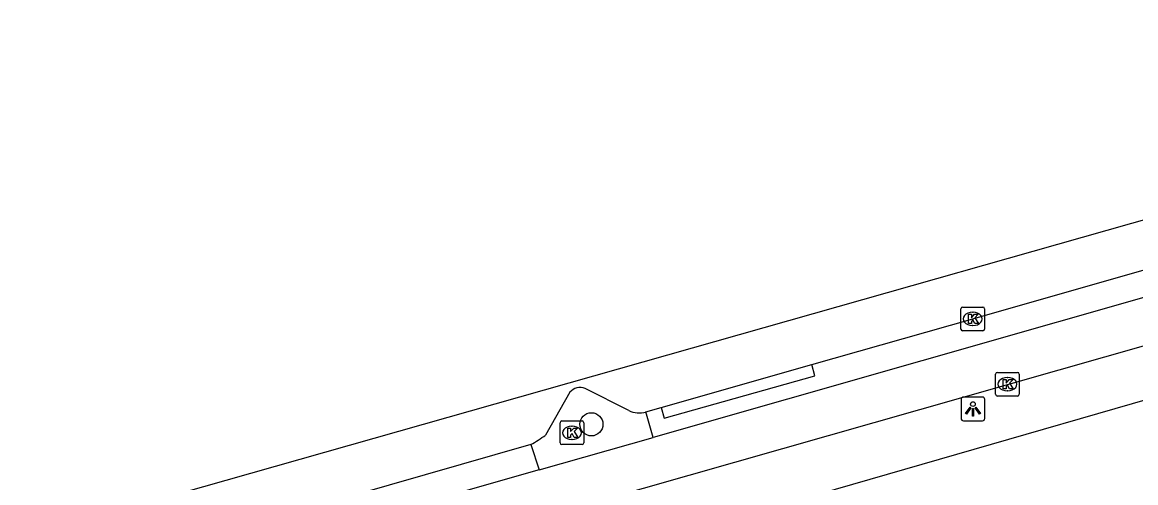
# Model space of a CAD drawing. Extents: x 162074 to 163034, y 381824 to 382557.
# Drawn here: x 162195.81 to 162242.88, y 382472.19 to 382491.62 of the extents above; entities that cross this region are included whole.
import ezdxf

# ---------------------------------------------------------------- set-up
doc = ezdxf.new("R2010")
doc.units = 0
for name, color, linetype in [('IMGEO_Berm_open', 7, 'Continuous'), ('IMGEO_Boom', 7, 'Continuous'), ('IMGEO_Fietspad_open', 7, 'Continuous'), ('IMGEO_Kolk', 7, 'Continuous'), ('IMGEO_Lichtpunt', 7, 'Continuous'), ('IMGEO_Parkeervlak_open', 7, 'Continuous'), ('IMGEO_Rijbaan_lokaal_gesloten', 7, 'Continuous'), ('IMGEO_Voetpad_open', 7, 'Continuous')]:
    doc.layers.add(name, color=color, linetype=linetype)

msp = doc.modelspace()

# ---------------------------------------------------------------- linework, layer by layer
at = {"layer": 'IMGEO_Berm_open'}
for points in [[(162222.814, 382475.355), (162222.939, 382474.911), (162229.321, 382476.701), (162229.186, 382477.182)], [(162222.483, 382474.099), (162222.174, 382475.171)], [(162217.304, 382473.794), (162217.656, 382472.724)]]:
    msp.add_lwpolyline(points, dxfattribs=at)
at = {"layer": 'IMGEO_Boom'}
msp.add_circle((162219.868, 382474.65), 0.489, dxfattribs=at)
at = {"layer": 'IMGEO_Fietspad_open'}
for points in [[(162195.807, 382464.462), (162196.777, 382464.766), (162257.119, 382481.925), (162273.742, 382486.587)], [(162265.001, 382486.183), (162256.653, 382483.833), (162222.483, 382474.099)], [(162217.656, 382472.724), (162222.483, 382474.099)], [(162217.656, 382472.724), (162200.318, 382467.785)]]:
    msp.add_lwpolyline(points, dxfattribs=at)
at = {"layer": 'IMGEO_Kolk'}
for p, q in [((162235.489, 382478.674), (162235.489, 382479.526)), ((162235.564, 382479.6), (162236.416, 382479.6)), ((162235.977, 382479.38), (162236.002, 382479.38)), ((162236.49, 382479.526), (162236.49, 382478.674)), ((162236, 382478.82), (162235.975, 382478.82)), ((162236.416, 382478.6), (162235.564, 382478.6)), ((162237.033, 382476.844), (162237.885, 382476.844)), ((162236.958, 382475.918), (162236.958, 382476.77)), ((162237.446, 382476.624), (162237.471, 382476.624)), ((162237.959, 382476.77), (162237.959, 382475.918)), ((162237.469, 382476.064), (162237.444, 382476.064)), ((162237.885, 382475.844), (162237.033, 382475.844)), ((162218.545, 382473.866), (162218.545, 382474.718)), ((162218.62, 382474.792), (162219.472, 382474.792)), ((162219.033, 382474.572), (162219.058, 382474.572)), ((162219.546, 382474.718), (162219.546, 382473.866)), ((162219.056, 382474.012), (162219.031, 382474.012)), ((162219.472, 382473.792), (162218.62, 382473.792))]:
    msp.add_line(p, q, dxfattribs=at)
for points in [[(162235.489, 382478.674), (162235.489, 382479.526)], [(162235.564, 382479.6), (162236.416, 382479.6)], [(162235.81, 382479.3), (162235.933, 382479.3), (162235.933, 382479.149), (162236.063, 382479.3), (162236.227, 382479.3), (162236.081, 382479.149), (162236.234, 382478.9), (162236.082, 382478.9), (162235.997, 382479.064), (162235.933, 382478.997), (162235.933, 382478.9), (162235.81, 382478.9), (162235.81, 382479.3)], [(162236.49, 382479.526), (162236.49, 382478.674)], [(162236.416, 382478.6), (162235.564, 382478.6)], [(162237.033, 382476.844), (162237.885, 382476.844)], [(162236.958, 382475.918), (162236.958, 382476.77)], [(162237.279, 382476.544), (162237.402, 382476.544), (162237.402, 382476.393), (162237.532, 382476.544), (162237.696, 382476.544), (162237.55, 382476.393), (162237.703, 382476.144), (162237.551, 382476.144), (162237.466, 382476.308), (162237.402, 382476.241), (162237.402, 382476.144), (162237.279, 382476.144), (162237.279, 382476.544)], [(162237.959, 382476.77), (162237.959, 382475.918)], [(162237.885, 382475.844), (162237.033, 382475.844)], [(162218.545, 382473.866), (162218.545, 382474.718)], [(162218.62, 382474.792), (162219.472, 382474.792)], [(162218.866, 382474.492), (162218.989, 382474.492), (162218.989, 382474.341), (162219.119, 382474.492), (162219.283, 382474.492), (162219.137, 382474.341), (162219.29, 382474.092), (162219.138, 382474.092), (162219.053, 382474.256), (162218.989, 382474.189), (162218.989, 382474.092), (162218.866, 382474.092), (162218.866, 382474.492)], [(162219.546, 382474.718), (162219.546, 382473.866)], [(162219.472, 382473.792), (162218.62, 382473.792)]]:
    msp.add_lwpolyline(points, dxfattribs=at)
for centre, start, end in [((162235.566, 382479.524), 91.552, 178.448), ((162235.566, 382479.524), 91.552, 178.448), ((162236.414, 382479.524), 1.552, 88.448), ((162236.414, 382479.524), 1.552, 88.448), ((162235.566, 382478.676), 181.552, 268.448), ((162235.566, 382478.676), 181.552, 268.448), ((162236.414, 382478.676), 271.552, 358.448), ((162236.414, 382478.676), 271.552, 358.448), ((162237.035, 382476.768), 91.552, 178.448), ((162237.035, 382476.768), 91.552, 178.448), ((162237.883, 382476.768), 1.552, 88.448), ((162237.883, 382476.768), 1.552, 88.448), ((162237.035, 382475.92), 181.552, 268.448), ((162237.035, 382475.92), 181.552, 268.448), ((162237.883, 382475.92), 271.552, 358.448), ((162237.883, 382475.92), 271.552, 358.448), ((162218.622, 382474.716), 91.552, 178.448), ((162218.622, 382474.716), 91.552, 178.448), ((162219.47, 382474.716), 1.552, 88.448), ((162219.47, 382474.716), 1.552, 88.448), ((162218.622, 382473.868), 181.552, 268.448), ((162218.622, 382473.868), 181.552, 268.448), ((162219.47, 382473.868), 271.552, 358.448), ((162219.47, 382473.868), 271.552, 358.448)]:
    msp.add_arc(centre, 0.0765, start, end, dxfattribs=at)
for centre, major_axis, ratio, start_param, end_param in [((162235.976, 382479.1), (-0.387, 0.002), 0.722429, 4.712389, 7.853982), ((162236.001, 382479.1), (-0.39, 0.002), 0.717154, 1.570796, 4.712389), ((162237.445, 382476.344), (-0.387, 0.002), 0.722429, 4.712389, 7.853982), ((162237.47, 382476.344), (-0.39, 0.002), 0.717154, 1.570796, 4.712389), ((162219.032, 382474.292), (-0.387, 0.002), 0.722429, 4.712389, 7.853982), ((162219.057, 382474.292), (-0.39, 0.002), 0.717154, 1.570796, 4.712389)]:
    msp.add_ellipse(centre, major_axis=major_axis, ratio=ratio, start_param=start_param, end_param=end_param, dxfattribs=at)
at = {"layer": 'IMGEO_Lichtpunt'}
for p, q in [((162235.501, 382475.705), (162235.501, 382474.898)), ((162235.501, 382475.705), (162235.501, 382474.898)), ((162236.403, 382475.8), (162235.595, 382475.8)), ((162236.403, 382475.8), (162235.595, 382475.8)), ((162236.497, 382474.898), (162236.497, 382475.705)), ((162236.497, 382474.898), (162236.497, 382475.705)), ((162235.595, 382474.804), (162236.403, 382474.804)), ((162235.595, 382474.804), (162236.403, 382474.804))]:
    msp.add_line(p, q, dxfattribs=at)
for points in [[(162235.875, 382475.369), (162235.914, 382475.341), (162235.726, 382475.079), (162235.688, 382475.106), (162235.875, 382475.369)], [(162235.977, 382475.321), (162236.024, 382475.321), (162236.024, 382474.999), (162235.977, 382474.999), (162235.977, 382475.321)], [(162236.087, 382475.341), (162236.125, 382475.368), (162236.312, 382475.106), (162236.273, 382475.078), (162236.087, 382475.341)]]:
    msp.add_lwpolyline(points, dxfattribs=at)
msp.add_circle((162236, 382475.503), 0.0994, dxfattribs=at)
for centre, start, end in [((162235.595, 382475.705), 90, 180), ((162235.595, 382475.705), 90, 180), ((162236.403, 382475.705), 0, 90), ((162236.403, 382475.705), 0, 90), ((162235.595, 382474.898), 180, 270), ((162235.595, 382474.898), 180, 270), ((162236.403, 382474.898), 270, 0), ((162236.403, 382474.898), 270, 360)]:
    msp.add_arc(centre, 0.0946, start, end, dxfattribs=at)
at = {"layer": 'IMGEO_Parkeervlak_open'}
for points in [[(162229.186, 382477.182), (162235.989, 382479.101), (162255.768, 382484.752), (162258.567, 382485.54)], [(162222.814, 382475.355), (162229.186, 382477.182)], [(162218.957, 382476.004), (162217.926, 382474.198)], [(162221.45, 382475.233), (162219.604, 382476.16)], [(162222.174, 382475.171), (162222.814, 382475.355)], [(162217.304, 382473.794), (162202.389, 382469.522), (162200.026, 382468.762)]]:
    msp.add_lwpolyline(points, dxfattribs=at)
for centre, radius, start, end in [((162219.384, 382475.651), 0.554, 66.6748, 140.4372), ((162221.895, 382476.169), 1.037, 244.5902, 285.6206), ((162215.11, 382477.853), 4.615, 298.3949, 307.6139)]:
    msp.add_arc(centre, radius, start, end, dxfattribs=at)
at = {"layer": 'IMGEO_Rijbaan_lokaal_gesloten'}
msp.add_lwpolyline([(162196.405, 382469.966), (162196.514, 382469.997), (162198.13, 382470.507), (162198.275, 382470.548), (162272.662, 382491.623)], dxfattribs=at)
at = {"layer": 'IMGEO_Voetpad_open'}
msp.add_lwpolyline([(162281.138, 382486.577), (162210.186, 382466.143), (162196.532, 382462.029)], dxfattribs=at)

doc.saveas('drawing.dxf')
